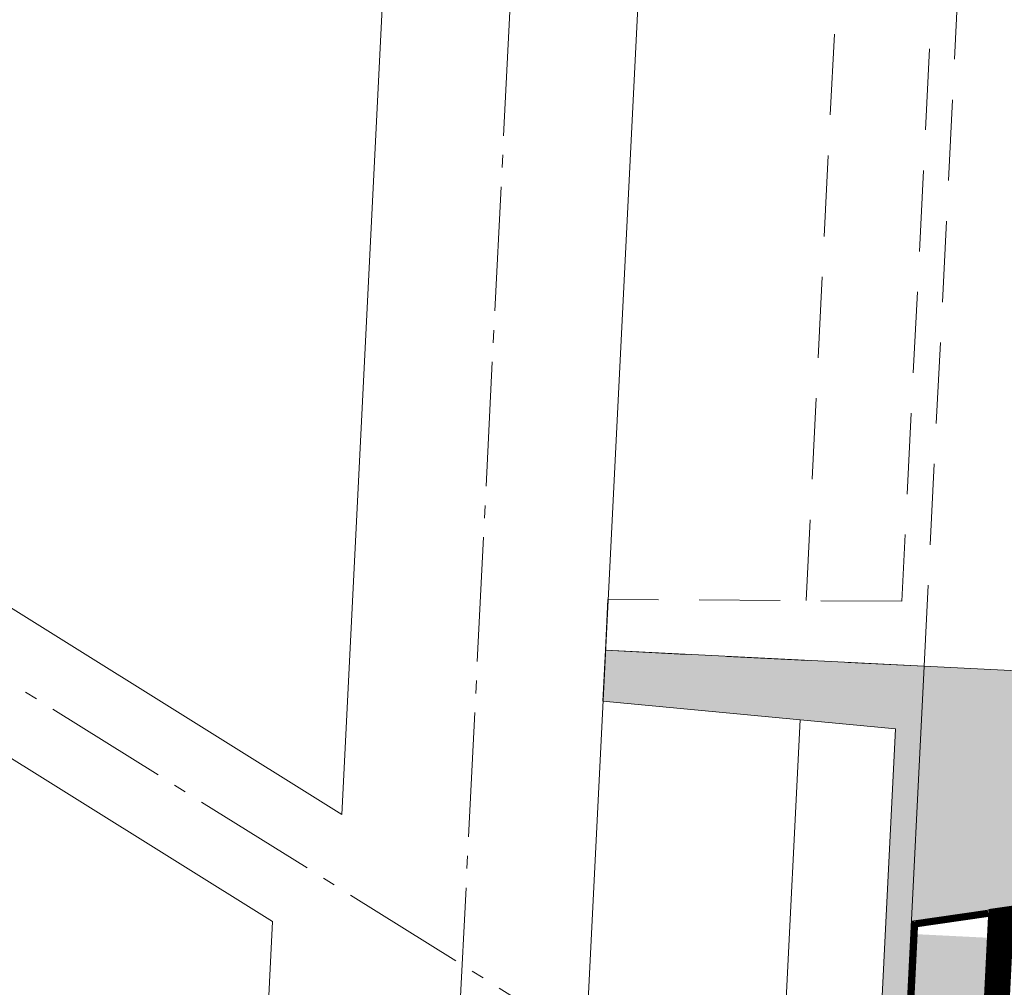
# Model space of a CAD drawing. Header units: millimetres. Extents: x -916886 to 3713765, y -2985421 to 1675785.
# Tile 80 of 656: x -43854 to -43082, y 88093 to 88851. Entities that reach past the tile are written whole.
import ezdxf

# ---------------------------------------------------------------- set-up
doc = ezdxf.new("R2010")
doc.units = ezdxf.units.MM
for name, pattern in [('AM_DIN_G_W050', [13.75, 9.75, -1.5, 1, -1.5]), ('CARKOVANA', [5, 3, -2]), ('HIDDEN', [9.525, 6.35, -3.175])]:
    doc.linetypes.add(name, pattern=pattern)
for name, color, linetype, lineweight in [('A99_S_kce-pohl', 7, 'Continuous', 5), ('A99_S_kce-rez-sil', 7, 'Continuous', 15), ('A99_S_kce-rez-ten', 7, 'Continuous', 9), ('A99_S_sraf', 252, 'Continuous', 9)]:
    doc.layers.add(name, color=color, linetype=linetype, lineweight=lineweight)

msp = doc.modelspace()

# ---------------------------------------------------------------- hatches: boundary and pattern name
at = {"layer": 'A99_S_sraf', "lineweight": 0, "transparency": 33554687}
h = msp.add_hatch(dxfattribs=at)
h.set_pattern_fill('ZELEZOBETON', color=256, scale=10, angle=180)
h.set_pattern_definition([(315, (-46720, 146260), (35.35534, 35.35534), []), (315, (-46720, 146245.86), (35.35534, 35.35534), []), (315, (-46720, 146217.574), (49.497475, 21.213203), [20, -10, 0, -10])])
h.paths.add_polyline_path([(-43444.58, 82352.13), (-43505.53, 82355.18), (-43643.05, 82362.05), (-43694.27, 82364.61), (-43692.27, 82404.56), (-43462.06, 82403.07), (-43407.18, 83501.7), (-43636.39, 83523.16), (-43632.4, 83603.06), (-43402.19, 83601.57), (-43347.3, 84700.2), (-43576.42, 84721.66), (-43572.42, 84801.57), (-43342.31, 84800.08), (-43287.43, 85898.71), (-43516.49, 85920.16), (-43512.5, 86000.07), (-43282.44, 85998.58), (-43227.55, 87097.21), (-43456.77, 87118.68), (-43452.57, 87198.58), (-43222.56, 87197.09), (-43167.68, 88295.72), (-43396.64, 88317.16), (-43394.64, 88357.12), (-42585.9, 88316.72), (-42590.4, 88226.83), (-43155.19, 88144.91)])
at = {"layer": 'A99_S_sraf', "linetype": 'Continuous', "lineweight": 0, "ltscale": 2, "transparency": 33554562}
h = msp.add_hatch(dxfattribs=at)
h.set_pattern_fill('BETON-LEHKY', color=256, scale=10, angle=180)
h.set_pattern_definition([(317.86, (-43433.888, 117734.24), (26.83778, 29.660305), []), (272.86, (-43418.407, 117689.89), (29.660305, -26.837778), [5, -51.568542]), (317.86, (-43418.157, 117684.896), (26.83778, 29.660305), [5, -35]), (2.86, (-43414.45, 117681.542), (26.837778, 29.660305), [5, -51.568543]), (47.86, (-43409.456, 117681.79), (-29.660305, 26.83778), [5, -35]), (272.86, (-43406.35, 117690.492), (29.660305, -26.837778), [5, -51.568542]), (317.86, (-43410.06, 117693.847), (26.83778, 29.660305), [5, -35]), (2.86, (-43415.052, 117693.598), (26.837778, 29.660305), [5, -51.568543]), (47.86, (-43418.407, 117689.89), (-29.660305, 26.83778), [5, -35]), (317.86, (-43401.13, 117677.63), (26.83778, 29.660305), [10, -30])])
h.paths.add_polyline_path([(-43388.65, 82269.24), (-43095.76, 88131.93), (-43150.69, 88134.67), (-43443.58, 82271.98)])

# ---------------------------------------------------------------- linework, layer by layer
at = {"layer": 'A99_S_kce-pohl', "color": 253, "linetype": 'AM_DIN_G_W050', "lineweight": 0, "ltscale": 10}
for points in [[(-43359.88, 91054.99), (-43809.88, 82054.99)], [(-45810, 89550), (-43410, 88050)]]:
    msp.add_lwpolyline(points, dxfattribs=at)
at = {"layer": 'A99_S_kce-pohl', "lineweight": 5}
for points in [[(-43260, 91050), (-43710, 82050)], [(-45560, 89452.71), (-43601.32, 88228.54)], [(-45610, 89366.04), (-43655.59, 88144.53)], [(-43655.59, 88144.53), (-43665.34, 87949.37)]]:
    msp.add_lwpolyline(points, dxfattribs=at)
at = {"layer": 'A99_S_kce-rez-sil', "lineweight": 13}
for points in [[(-43454.77, 87158.63), (-43452.77, 87198.58), (-43222.56, 87197.09), (-43167.68, 88295.72), (-43396.89, 88317.18), (-43394.9, 88357.13), (-43145.21, 88344.66)], [(-42585.9, 88316.72), (-43145.21, 88344.66)]]:
    msp.add_lwpolyline(points, dxfattribs=at)
at = {"layer": 'A99_S_kce-rez-ten', "lineweight": 5}
for points in [[(-43470.51, 90844.87), (-43601.32, 88228.54)], [(-43297.63, 87197.58), (-43242.42, 88302.72)]]:
    msp.add_lwpolyline(points, dxfattribs=at)
at = {"layer": 'A99_S_kce-rez-ten', "linetype": 'HIDDEN', "lineweight": 0, "ltscale": 10}
msp.add_lwpolyline([(-43394.9, 88357.13), (-43145.21, 88344.66), (-43085.33, 89543.16), (-43335.02, 89555.64), (-43337.02, 89515.69), (-43107.8, 89494.23), (-43162.69, 88395.6), (-43392.9, 88397.08)], close=True, dxfattribs=at)
msp.add_lwpolyline([(-43237.76, 88396.08), (-43182.55, 89501.22)], dxfattribs=at)
at = {"layer": 'A99_S_kce-rez-ten', "lineweight": 0}
msp.add_lwpolyline([(-43454.77, 87158.63), (-43205.08, 87146.15), (-43145.21, 88344.66), (-43394.9, 88357.13), (-43396.89, 88317.18), (-43167.68, 88295.72), (-43222.56, 87197.09), (-43452.77, 87198.58)], close=True, dxfattribs=at)
for points in [[(-43444.58, 82352.13), (-43155.19, 88144.91), (-42588.93, 88227.04)], [(-43388.65, 82269.24), (-43094.67, 88153.68), (-42595, 88226.17)], [(-43095.81, 88153.52), (-43094.93, 88148.57), (-43154.47, 88139.96)], [(-43439.59, 82351.88), (-43150.37, 88140.55)]]:
    msp.add_lwpolyline(points, dxfattribs=at)
at = {"layer": 'A99_S_kce-rez-ten', "linetype": 'CARKOVANA', "lineweight": 0, "ltscale": 15}
for points, const_width in [([(-43378.66, 82268.74), (-43085.06, 88145.67), (-42595, 88216.15)], 20), ([(-43095.37, 88151.04), (-43151.8, 88142.86)], 5)]:
    msp.add_lwpolyline(points, dxfattribs=dict(at, const_width=const_width))
at = {"layer": 'A99_S_kce-rez-ten', "linetype": 'CARKOVANA', "ltscale": 15, "const_width": 5}
msp.add_lwpolyline([(-43442.08, 82352.01), (-43152.65, 88144.77)], dxfattribs=at)

doc.saveas('drawing.dxf')
